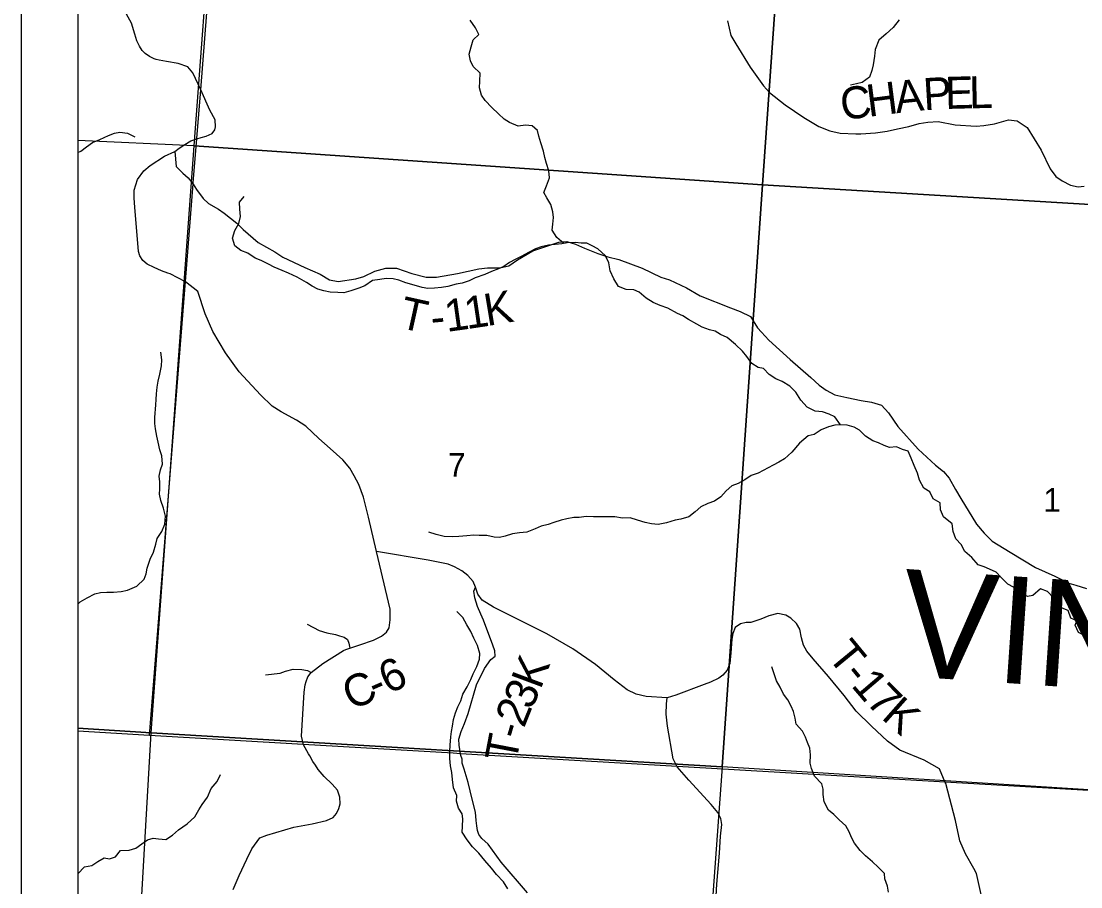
# Model space of a CAD drawing. Extents: x -8.2 to 34, y 0 to 22.
# Drawn here: x 2 to 3.876, y 15.511 to 17.043 of the extents above; entities that cross this region are included whole.
import ezdxf

# ---------------------------------------------------------------- set-up
doc = ezdxf.new("R2010")
doc.units = 0
for name, color, linetype in [('GM_X_Corporation', 7, 'Continuous'), ('GM_X_County_Road', 7, 'Continuous'), ('GM_X_County_Road_Text', 7, 'Continuous'), ('GM_X_County_Text', 7, 'Continuous'), ('GM_X_Minor_River', 7, 'Continuous'), ('GM_X_Section_Text', 7, 'Continuous'), ('GM_X_Township_Road', 7, 'Continuous'), ('GM_X_Township_Road_Text', 7, 'Continuous'), ('GM_X_Township_Text', 7, 'Continuous'), ('SH_Data', 7, 'Continuous')]:
    doc.layers.add(name, color=color, linetype=linetype)

msp = doc.modelspace()

# ---------------------------------------------------------------- linework, layer by layer
at = {"layer": 'GM_X_Corporation'}
msp.add_lwpolyline([(2.1, 20.9), (2.1, 14.1), (4.1481, 14.1), (4.1604, 14.3288), (4.1741, 14.5315), (4.1846, 14.6878), (4.2113, 15.0848), (4.2352, 15.4906), (4.2558, 15.6585), (4.2674, 15.658), (4.2922, 15.6569), (4.4152, 15.6505), (4.4836, 15.6492), (5.4088, 15.5882), (6.2987, 15.5287), (6.3333, 15.9036), (6.368, 16.4128), (6.4323, 17.3579)], dxfattribs=at)
for points in [[(2.3791, 17.8483), (2.3793, 17.8512), (2.8467, 17.8246), (3.3856, 17.7912), (3.312, 16.7534), (2.3064, 16.8225), (2.3386, 17.2548), (2.3688, 17.6879)], [(3.3856, 17.7912), (4.3947, 17.7241), (4.3249, 16.693), (3.312, 16.7534)], [(2.1, 16.8321), (2.1, 15.7916), (2.2302, 15.7835), (2.3064, 16.8225)], [(3.312, 16.7534), (3.2411, 15.7231), (2.2302, 15.7835), (2.3064, 16.8225)], [(3.312, 16.7534), (4.3249, 16.693), (4.257, 15.6594), (3.2411, 15.7231)], [(2.1, 15.7916), (2.1, 14.7705), (2.1717, 14.7662), (2.2302, 15.7835)], [(2.2302, 15.7835), (3.2411, 15.7231), (3.1659, 14.6948), (2.1717, 14.7662)]]:
    msp.add_lwpolyline(points, close=True, dxfattribs=at)
at = {"layer": 'GM_X_County_Road'}
for points in [[(2.2391, 16.9755), (2.2352, 16.9766), (2.2271, 16.9804), (2.2195, 16.9861), (2.2143, 16.9914), (2.2096, 16.9992), (2.2046, 17.0082), (2.201, 17.0204), (2.1951, 17.0395), (2.1864, 17.0556)], [(3.2501, 17.0436), (3.2561, 17.0178), (3.2648, 17.0032), (3.2903, 16.962), (3.3138, 16.9287), (3.3244, 16.9167), (3.3526, 16.8952), (3.3852, 16.8726), (3.4118, 16.8568), (3.4314, 16.8489), (3.4497, 16.8452), (3.4773, 16.8436), (3.4861, 16.8438), (3.5122, 16.8456), (3.533, 16.8483), (3.5514, 16.8526), (3.5714, 16.8566), (3.5896, 16.8619), (3.6049, 16.8646), (3.623, 16.8656), (3.6533, 16.8595), (3.6904, 16.8575), (3.7041, 16.8583), (3.7227, 16.8615), (3.7478, 16.8683), (3.7633, 16.8666), (3.7808, 16.8548), (3.8057, 16.8146), (3.8213, 16.7821), (3.8315, 16.7685), (3.8427, 16.7603), (3.8572, 16.7527), (3.8709, 16.7501), (3.8815, 16.7511)], [(2.3184, 16.837), (2.3277, 16.8395), (2.338, 16.8445), (2.343, 16.8507), (2.344, 16.8563), (2.3435, 16.8683), (2.3341, 16.8856), (2.3179, 16.9214), (2.3037, 16.9519), (2.295, 16.9625), (2.2781, 16.9682), (2.2575, 16.9717), (2.244, 16.9741), (2.2391, 16.9755)], [(2.2594, 16.5973), (2.2485, 16.6011), (2.2352, 16.6069), (2.2231, 16.6132), (2.2152, 16.6194), (2.2103, 16.628), (2.2076, 16.6355), (2.2011, 16.7142), (2.2001, 16.7297), (2.1999, 16.7442), (2.2059, 16.763), (2.2171, 16.778), (2.2284, 16.7875), (2.2534, 16.804), (2.272, 16.8126), (2.2799, 16.8182), (2.2897, 16.825), (2.3001, 16.8311), (2.3111, 16.835), (2.3184, 16.837)], [(2.5088, 15.7461), (2.4995, 15.7623), (2.496, 15.7775), (2.5012, 15.8556), (2.5024, 15.8685), (2.5044, 15.874), (2.5075, 15.8823), (2.5135, 15.8902), (2.5342, 15.906), (2.5704, 15.9289), (2.5744, 15.9311), (2.5819, 15.9335), (2.5995, 15.9392), (2.6236, 15.9474), (2.638, 15.9548), (2.6467, 15.9619), (2.6514, 15.9693), (2.6534, 15.9836), (2.6529, 16.0023), (2.6291, 16.1047), (2.6149, 16.1654), (2.6062, 16.2008), (2.5977, 16.2228), (2.5896, 16.2385), (2.5818, 16.2521), (2.5692, 16.2666), (2.5471, 16.2865), (2.5266, 16.3047), (2.5038, 16.3262), (2.4871, 16.3368), (2.46, 16.3519), (2.4445, 16.3616), (2.4234, 16.3816), (2.3858, 16.4223), (2.3616, 16.4562), (2.3391, 16.4937), (2.3258, 16.5252), (2.3127, 16.5647), (2.291, 16.5819), (2.264, 16.5957), (2.2594, 16.5973)], [(2.3755, 15.506), (2.386, 15.5307), (2.3997, 15.5599), (2.4082, 15.5783), (2.4224, 15.5974), (2.4348, 15.602), (2.4826, 15.6165), (2.5148, 15.6226), (2.5402, 15.6281), (2.5524, 15.6333), (2.5583, 15.6405), (2.562, 15.6492), (2.5646, 15.6577), (2.5638, 15.6698), (2.5598, 15.6818), (2.5506, 15.6926), (2.5362, 15.706), (2.5258, 15.7183), (2.5207, 15.7263), (2.5163, 15.7324), (2.5107, 15.7427), (2.5088, 15.7461)]]:
    msp.add_lwpolyline(points, dxfattribs=at)
at = {"layer": 'GM_X_Minor_River'}
for points in [[(2.9608, 16.6499), (2.9481, 16.6602), (2.9401, 16.6735), (2.9408, 16.6841), (2.942, 16.6959), (2.9408, 16.7057), (2.9374, 16.7186), (2.9306, 16.7304), (2.9249, 16.7402), (2.9298, 16.752), (2.9354, 16.7656), (2.9339, 16.7785), (2.9301, 16.791), (2.9267, 16.8016), (2.9244, 16.813), (2.9198, 16.8278), (2.9164, 16.8399), (2.9141, 16.8494), (2.9046, 16.8581), (2.8925, 16.8592), (2.88, 16.8573), (2.8645, 16.8638), (2.855, 16.8698), (2.8451, 16.8789), (2.833, 16.8906), (2.8212, 16.9027), (2.8148, 16.9122), (2.811, 16.9251), (2.8121, 16.9369), (2.8125, 16.9509), (2.8, 16.963), (2.7954, 16.9729), (2.7927, 16.985), (2.7965, 16.9975), (2.8003, 17.0104), (2.8101, 17.0195), (2.8044, 17.0317), (2.7946, 17.0449)], [(3.554, 17.0456), (3.5435, 17.032), (3.5313, 17.0206), (3.5181, 17.0096), (3.5117, 16.9932), (3.5106, 16.9815), (3.5079, 16.9659), (3.5057, 16.9557), (3.5019, 16.9443), (3.4886, 16.9344), (3.4788, 16.9325), (3.4682, 16.9298)], [(2.1, 16.8109), (2.1058, 16.813), (2.1156, 16.821), (2.1262, 16.8286), (2.1391, 16.8339), (2.1543, 16.8411), (2.1649, 16.8449), (2.1747, 16.8469), (2.188, 16.845), (2.2009, 16.8382)], [(3.4502, 16.3288), (3.4401, 16.3428), (3.4303, 16.3477), (3.4185, 16.3515), (3.4053, 16.353), (3.3912, 16.3602), (3.3802, 16.3723), (3.3711, 16.3863), (3.3605, 16.3973), (3.3473, 16.4052), (3.3359, 16.4101), (3.3241, 16.4177), (3.3139, 16.4283), (3.3044, 16.4302), (3.2934, 16.4374), (3.2843, 16.4495), (3.2767, 16.4593), (3.2646, 16.4711), (3.2498, 16.4832), (3.2381, 16.4885), (3.2282, 16.4942), (3.2183, 16.4968), (3.2055, 16.5017), (3.196, 16.507), (3.1812, 16.5153), (3.1713, 16.5214), (3.1615, 16.5259), (3.1448, 16.535), (3.1312, 16.5399), (3.1187, 16.5452), (3.1065, 16.5531), (3.094, 16.5634), (3.0845, 16.5679), (3.0709, 16.5683), (3.0576, 16.5735), (3.0493, 16.5872), (3.0428, 16.6012), (3.0402, 16.6156), (3.0341, 16.6277), (3.0208, 16.6402), (3.011, 16.6455), (3.0015, 16.6501), (2.9913, 16.6504), (2.981, 16.6512), (2.9666, 16.6508), (2.9568, 16.6492), (2.945, 16.6477), (2.9333, 16.6469), (2.9204, 16.6435), (2.9102, 16.6401), (2.8989, 16.6344), (2.8852, 16.6264), (2.8742, 16.6211), (2.8644, 16.6161), (2.8542, 16.6089), (2.845, 16.6049), (2.8323, 16.6003), (2.8207, 16.5945), (2.8035, 16.5891), (2.7929, 16.5834), (2.7804, 16.5796), (2.7701, 16.5777), (2.755, 16.5735), (2.744, 16.5716), (2.7315, 16.5704), (2.7198, 16.57), (2.7099, 16.5715), (2.6959, 16.5757), (2.6807, 16.5802), (2.6686, 16.5847), (2.6584, 16.587), (2.6463, 16.5874), (2.6349, 16.5858), (2.6216, 16.5843), (2.608, 16.5748), (2.5978, 16.5706), (2.5838, 16.566), (2.5709, 16.5622), (2.5607, 16.563), (2.5467, 16.5637), (2.536, 16.566), (2.5251, 16.569), (2.5152, 16.5743), (2.505, 16.5807), (2.4883, 16.5898), (2.4731, 16.597), (2.4618, 16.6019), (2.4477, 16.6079), (2.4379, 16.6129), (2.4246, 16.6193), (2.414, 16.6238), (2.4011, 16.6325), (2.389, 16.6374), (2.3784, 16.6454), (2.3742, 16.659), (2.3783, 16.6727), (2.3851, 16.6852), (2.3885, 16.6977), (2.387, 16.7106), (2.3866, 16.7231), (2.3946, 16.7326)], [(2.1, 16.011), (2.1045, 16.0155), (2.117, 16.0224), (2.1303, 16.0296), (2.1405, 16.0319), (2.1515, 16.0326), (2.1632, 16.0327), (2.1768, 16.0338), (2.1882, 16.0361), (2.2045, 16.043), (2.2177, 16.0555), (2.2211, 16.065), (2.223, 16.0752), (2.2283, 16.0908), (2.234, 16.1033), (2.2381, 16.1173), (2.2404, 16.1272), (2.2491, 16.1397), (2.254, 16.1526), (2.2555, 16.1667), (2.252, 16.1814), (2.2471, 16.1947), (2.2448, 16.2057), (2.2456, 16.2156), (2.2455, 16.2277), (2.2444, 16.2375), (2.2467, 16.2489), (2.2501, 16.2588), (2.2489, 16.274), (2.2455, 16.2842), (2.2424, 16.2978), (2.2401, 16.3085), (2.2375, 16.3213), (2.2363, 16.3312), (2.2367, 16.3414), (2.2386, 16.3638), (2.2389, 16.3737), (2.2397, 16.3835), (2.2408, 16.3953), (2.2423, 16.4059), (2.2457, 16.4184), (2.2483, 16.4332), (2.2487, 16.4438), (2.2472, 16.4575)], [(3.8687, 15.9816), (3.858, 15.9866), (3.8534, 15.9998), (3.8425, 16.0044), (3.8303, 16.0123), (3.8277, 16.0218), (3.817, 16.0335), (3.8045, 16.0381), (3.7909, 16.0263), (3.7811, 16.0248), (3.7678, 16.0323), (3.7564, 16.0414), (3.7466, 16.0467), (3.7348, 16.0581), (3.7261, 16.0679), (3.7143, 16.0732), (3.7045, 16.077), (3.6939, 16.0808), (3.6825, 16.094), (3.6704, 16.1042), (3.6639, 16.1171), (3.6544, 16.127), (3.6499, 16.1398), (3.6479, 16.1535), (3.6328, 16.1656), (3.6271, 16.1781), (3.6267, 16.1906), (3.6146, 16.1974), (3.6085, 16.2103), (3.5979, 16.2164), (3.5899, 16.2308), (3.5865, 16.2433), (3.5808, 16.2569), (3.5751, 16.2694), (3.5701, 16.2823), (3.5603, 16.2849), (3.5493, 16.2899), (3.5372, 16.2883), (3.5273, 16.2921), (3.5178, 16.297), (3.5076, 16.3004), (3.4947, 16.3084), (3.4837, 16.319), (3.4742, 16.3243), (3.4621, 16.328), (3.45, 16.3288), (3.4401, 16.328), (3.4292, 16.3253), (3.4159, 16.32), (3.4034, 16.3116), (3.3932, 16.309), (3.3777, 16.2961), (3.3644, 16.2801), (3.3512, 16.2683), (3.341, 16.2626), (3.3311, 16.2573), (3.3046, 16.2429), (3.2921, 16.2391), (3.2812, 16.2315), (3.2691, 16.225), (3.2581, 16.2204), (3.2479, 16.2117), (3.2384, 16.2011), (3.2274, 16.1935), (3.2153, 16.1896), (3.2028, 16.1832), (3.193, 16.1744), (3.1816, 16.1657), (3.1676, 16.1619), (3.1574, 16.16), (3.1422, 16.155), (3.1275, 16.1524), (3.1157, 16.1531), (3.1047, 16.1557), (3.0911, 16.1599), (3.0782, 16.164), (3.0646, 16.1636), (3.0509, 16.1659), (3.0373, 16.1655), (3.0229, 16.1659), (3.0131, 16.1658), (2.9998, 16.1662), (2.9877, 16.1647), (2.9782, 16.1647), (2.9657, 16.162), (2.9559, 16.1601), (2.943, 16.1559), (2.9328, 16.1521), (2.9203, 16.1494), (2.9101, 16.1448), (2.8949, 16.1384), (2.882, 16.1376), (2.8699, 16.1357), (2.8567, 16.1315), (2.8468, 16.1292), (2.8373, 16.1296), (2.8241, 16.133), (2.8108, 16.1329), (2.801, 16.1333), (2.7889, 16.1321), (2.7745, 16.131)], [(2.7745, 16.131), (2.7635, 16.1302), (2.7487, 16.131), (2.7343, 16.1343), (2.7218, 16.1389)], [(2.8612, 15.507), (2.8536, 15.5195), (2.8415, 15.5327), (2.8328, 15.5441), (2.8206, 15.5577), (2.81, 15.5702), (2.7986, 15.5816), (2.7895, 15.5941), (2.7808, 15.6077), (2.7812, 15.6176), (2.7815, 15.6309), (2.7807, 15.6403), (2.7739, 15.6498), (2.7705, 15.6623), (2.7712, 15.6726), (2.7655, 15.6862), (2.7636, 15.7006), (2.7621, 15.7131), (2.7602, 15.7252), (2.7587, 15.7381), (2.759, 15.7506), (2.7594, 15.7616), (2.7605, 15.7764), (2.7616, 15.7859), (2.7635, 15.7954), (2.7654, 15.8071), (2.7688, 15.8189), (2.7729, 15.8292), (2.7782, 15.8398), (2.782, 15.8519), (2.7896, 15.8648), (2.796, 15.8777), (2.8001, 15.888), (2.8066, 15.9009), (2.8111, 15.9138), (2.8118, 15.924), (2.8077, 15.938), (2.8012, 15.9509), (2.7959, 15.9627), (2.7891, 15.9748), (2.7818, 15.9873), (2.7712, 15.9983)], [(3.8842, 15.9544), (3.8713, 15.9612), (3.8656, 15.9741), (3.8705, 15.9858), (3.8769, 15.9957)], [(3.4945, 15.5655), (3.4854, 15.5754), (3.4751, 15.5879), (3.4698, 15.5981), (3.4656, 15.6083), (3.46, 15.6186), (3.4478, 15.6296), (3.4383, 15.639), (3.4289, 15.6466), (3.4216, 15.6614), (3.4194, 15.6743), (3.4197, 15.6837), (3.4171, 15.6932), (3.4042, 15.7065), (3.3988, 15.7201), (3.3966, 15.7296), (3.3969, 15.7444), (3.3961, 15.7561), (3.3916, 15.7664), (3.3882, 15.7758), (3.3829, 15.7864), (3.3719, 15.7989), (3.3699, 15.8092), (3.3669, 15.8209), (3.3631, 15.8304), (3.357, 15.8418), (3.3494, 15.8516), (3.3437, 15.8641), (3.3369, 15.8755), (3.3331, 15.888), (3.3285, 15.9001)], [(2.1, 15.5341), (2.1123, 15.5465), (2.1252, 15.5488), (2.1354, 15.5556), (2.1471, 15.5621), (2.1566, 15.5602), (2.1668, 15.564), (2.1759, 15.5754), (2.191, 15.5758), (2.2028, 15.5792), (2.2138, 15.5868), (2.2236, 15.594), (2.2334, 15.5971), (2.2433, 15.596), (2.2562, 15.5945), (2.2679, 15.6024), (2.2785, 15.6116), (2.2936, 15.6222), (2.3076, 15.6347), (2.3144, 15.6469), (2.3201, 15.6564), (2.3296, 15.6696), (2.3364, 15.6848), (2.347, 15.697), (2.353, 15.7099)], [(3.5355, 15.5015), (3.5332, 15.5118), (3.529, 15.525), (3.5282, 15.5345), (3.5172, 15.5455), (3.507, 15.5549), (3.4945, 15.5655)]]:
    msp.add_lwpolyline(points, dxfattribs=at)
at = {"layer": 'GM_X_Township_Road'}
for points in [[(2.272, 16.8126), (2.2741, 16.7862), (2.2863, 16.7744), (2.2956, 16.766), (2.3047, 16.7549)], [(2.3047, 16.7549), (2.3103, 16.7451), (2.3219, 16.7294), (2.3318, 16.7207), (2.349, 16.7106), (2.3591, 16.7035), (2.3819, 16.6858), (2.3928, 16.6742), (2.4193, 16.6513), (2.4488, 16.6349), (2.4633, 16.6252), (2.5018, 16.6071), (2.5294, 16.5953), (2.546, 16.5852), (2.5609, 16.5821), (2.5925, 16.5869), (2.6064, 16.5913), (2.6259, 16.6008), (2.6457, 16.606), (2.6642, 16.6058), (2.6914, 16.5966), (2.7166, 16.5898), (2.7354, 16.5898), (2.7726, 16.5968), (2.8101, 16.605), (2.8252, 16.6063), (2.8473, 16.6063), (2.8634, 16.6102), (2.8787, 16.6206), (2.9054, 16.6364), (2.9519, 16.6519), (2.9656, 16.653), (2.9813, 16.6486), (2.9969, 16.6414), (3.0207, 16.6319), (3.0386, 16.626), (3.0577, 16.6214), (3.099, 16.6058), (3.1322, 16.5901), (3.1476, 16.5854), (3.1775, 16.5709), (3.2017, 16.5568), (3.2553, 16.5356), (3.2728, 16.5292), (3.2911, 16.5202), (3.3031, 16.5006), (3.3107, 16.4926), (3.3235, 16.4785), (3.3612, 16.4444), (3.3976, 16.4122), (3.4127, 16.3988), (3.4249, 16.3899), (3.4405, 16.3819), (3.4618, 16.3769), (3.4868, 16.3718), (3.5053, 16.3687), (3.5226, 16.3634), (3.5354, 16.35), (3.5518, 16.3255), (3.5876, 16.2858), (3.6185, 16.2574), (3.6326, 16.2458), (3.6429, 16.2344), (3.6539, 16.214), (3.6631, 16.198), (3.6913, 16.1528), (3.7046, 16.1368), (3.7189, 16.1229), (3.7507, 16.1033), (3.7955, 16.0762), (3.8298, 16.061), (3.8546, 16.0484), (3.8668, 16.045), (3.8858, 16.0392)], [(3.1433, 15.8454), (3.1061, 15.8479), (3.0888, 15.852), (3.0726, 15.8597), (3.0499, 15.8772), (3.0165, 15.9046), (2.9767, 15.9322), (2.9307, 15.9584), (2.8714, 15.9879), (2.8359, 16.0058), (2.8157, 16.0183), (2.8084, 16.0291), (2.8041, 16.0412), (2.7998, 16.0515), (2.7907, 16.062), (2.7798, 16.0701), (2.767, 16.0775), (2.7556, 16.082), (2.7202, 16.089), (2.6291, 16.1047)], [(2.7776, 15.746), (2.7753, 15.7614), (2.7748, 15.7722), (2.7788, 15.786), (2.785, 15.8001), (2.7913, 15.8177), (2.806, 15.8685), (2.8204, 15.8976), (2.8316, 15.9133), (2.8389, 15.9189), (2.8382, 15.9287), (2.8348, 15.9385), (2.8182, 15.9828), (2.8137, 15.9932), (2.8076, 16.0073), (2.8028, 16.0225), (2.8013, 16.034), (2.8041, 16.0412)], [(3.6367, 15.6936), (3.6358, 15.6955), (3.6257, 15.7196), (3.5983, 15.7351), (3.5551, 15.7526), (3.5337, 15.7687), (3.5053, 15.7954), (3.4778, 15.8219), (3.4567, 15.8493), (3.4291, 15.883), (3.4018, 15.9143), (3.3906, 15.9281), (3.3847, 15.9388), (3.3814, 15.9518), (3.3781, 15.9672), (3.3727, 15.9771), (3.3623, 15.9867), (3.3533, 15.9918), (3.3396, 15.9949), (3.3234, 15.9908), (3.3094, 15.9847), (3.2914, 15.9789), (3.2835, 15.9786), (3.2732, 15.9765), (3.2641, 15.9699), (3.2595, 15.9592), (3.2582, 15.949), (3.2562, 15.925), (3.2544, 15.9059), (3.2497, 15.8942), (3.2421, 15.8857), (3.2352, 15.8799), (3.2202, 15.873), (3.209, 15.8689), (3.1586, 15.8501), (3.1433, 15.8454)], [(2.5064, 15.976), (2.5272, 15.9648), (2.5413, 15.9603), (2.5565, 15.9572), (2.5635, 15.9554), (2.5719, 15.9525), (2.5776, 15.9488), (2.5802, 15.942), (2.5819, 15.9335)], [(2.4325, 15.8862), (2.4583, 15.8888), (2.468, 15.8924), (2.4816, 15.8961), (2.497, 15.8958), (2.5071, 15.8935), (2.5135, 15.8902)], [(3.1612, 15.7234), (3.154, 15.7375), (3.1441, 15.7953), (3.1416, 15.8166), (3.1424, 15.8345), (3.1433, 15.8454)], [(2.8963, 15.4999), (2.8497, 15.5545), (2.8267, 15.5862), (2.8154, 15.5964), (2.8101, 15.6035), (2.8076, 15.6105), (2.8068, 15.6186), (2.8055, 15.628), (2.8039, 15.6432), (2.7983, 15.6661), (2.7915, 15.6954), (2.7839, 15.7189), (2.7803, 15.73), (2.7803, 15.7368), (2.778, 15.7435), (2.7776, 15.746)], [(3.2299, 15.484), (3.2316, 15.5156), (3.2362, 15.5704), (3.238, 15.6005), (3.24, 15.6214), (3.2382, 15.6317), (3.2334, 15.6423), (3.2214, 15.6564), (3.1821, 15.6995), (3.1612, 15.7234)], [(3.704, 15.4762), (3.6913, 15.5344), (3.6864, 15.5433), (3.6716, 15.5692), (3.6613, 15.5922), (3.6539, 15.6285), (3.6367, 15.6936)]]:
    msp.add_lwpolyline(points, dxfattribs=at)
at = {"layer": 'GM_X_Township_Text'}
for points in [[(2.227, 15.7788), (2.2908, 16.5825), (2.3045, 16.7554), (2.3047, 16.7573), (2.3109, 16.8355), (2.3177, 16.9219), (2.3436, 17.248), (2.3535, 17.3723), (2.3875, 17.8009), (2.3895, 17.8266), (2.4044, 18.0138), (2.4049, 18.02), (2.4177, 18.1814), (2.4336, 18.4736), (2.4376, 18.5459), (2.4377, 18.5489), (2.4735, 18.885), (2.5013, 19.2713), (2.5435, 19.8534), (2.5683, 20.2001), (2.5873, 20.4639), (2.6187, 20.9)], [(4.2558, 15.6585), (4.1941, 15.6624), (4.1432, 15.6664), (3.6356, 15.696), (3.161, 15.7239), (2.7774, 15.7465), (2.7647, 15.7472), (2.4993, 15.7628), (2.227, 15.7788), (2.1, 15.7865)]]:
    msp.add_lwpolyline(points, dxfattribs=at)
at = {"layer": 'SH_Data'}
for p, q in [((2, 21), (2, 14)), ((2.1, 20.9), (2.1, 14.1))]:
    msp.add_line(p, q, dxfattribs=at)

# ---------------------------------------------------------------- texts
at = {"layer": 'GM_X_County_Road_Text'}
for s, rotation, p in [('A', 6.1427, (3.5492, 16.8801)), ('P', 3.4376, (3.5982, 16.8854)), ('E', 1.5302, (3.636, 16.8877)), ('L', 1.2986, (3.6784, 16.8888)), ('C', 7.3612, (3.4536, 16.8677)), ('H', 7.3527, (3.4999, 16.8737)), ('6', 24.997, (2.6498, 15.8513)), ('C', 23.5824, (2.5843, 15.8226)), ('-', 23.7662, (2.6273, 15.8413))]:
    msp.add_text(s, height=0.0568, rotation=rotation, dxfattribs=at).set_placement(p)
at = {"layer": 'GM_X_County_Text'}
msp.add_text('VINTON COUNTY', height=0.189394, rotation=356.1113, dxfattribs=at).set_placement((3.553, 15.8846))
at = {"layer": 'GM_X_Section_Text'}
for s, p in [('7', (2.7557, 16.237)), ('1', (3.8094, 16.1748))]:
    msp.add_text(s, height=0.0419, rotation=0, dxfattribs=at).set_placement(p)
at = {"layer": 'GM_X_Township_Road_Text'}
for s, rotation, p in [('K', 9.5203, (2.8243, 16.5033)), ('T', 347.5521, (2.6667, 16.501)), ('1', 7.8882, (2.7533, 16.493)), ('1', 8.4932, (2.7886, 16.4979)), ('-', 5.1612, (2.7271, 16.4906)), ('T', 309.4281, (3.4255, 15.9183)), ('K', 69.5722, (2.9194, 15.8587)), ('-', 309.469, (3.4525, 15.8855)), ('1', 310.4153, (3.4678, 15.8668)), ('3', 64.8803, (2.9026, 15.8223)), ('7', 314.6907, (3.4934, 15.837)), ('2', 68.1271, (2.8899, 15.7906)), ('K', 318.5156, (3.5209, 15.8095)), ('-', 73.6364, (2.8838, 15.7696)), ('T', 79.1616, (2.8761, 15.7292))]:
    msp.add_text(s, height=0.0568, rotation=rotation, dxfattribs=at).set_placement(p)

doc.saveas('drawing.dxf')
